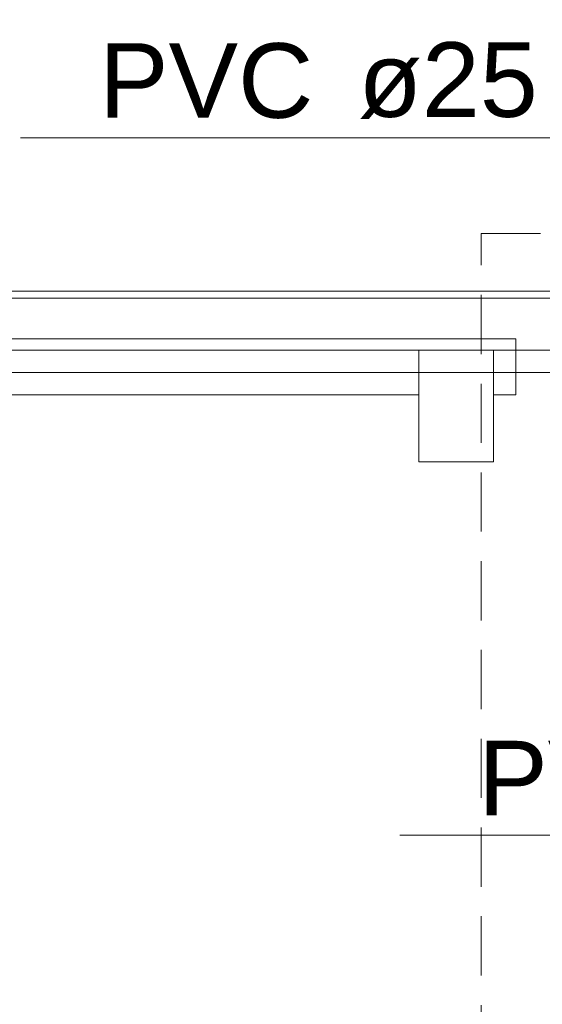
# Model space of a CAD drawing. Header units: millimetres. Extents: x 2 to 902, y -447 to 199.
# Tile 872 of 1056: x 40.77 to 43.57, y 184.68 to 189.96. Entities that reach past the tile are written whole.
import ezdxf

# ---------------------------------------------------------------- set-up
doc = ezdxf.new("R2010")
doc.units = ezdxf.units.MM
doc.header["$MEASUREMENT"] = 0
doc.linetypes.add('HIDDEN2', pattern=[0.47625, 0.3175, -0.15875])
doc.linetypes.add('NULL', pattern=[0])
for name, color, linetype, lineweight in [('AF-Textos conduto', 7, 'Continuous', 9), ('DI-Detalhes', 1, 'HIDDEN2', 9), ('IFC-Laje-Contorno', 134, 'Continuous', 5), ('IFC-Parede-Contorno', 42, 'Continuous', 5), ('IFC-Pilar-Contorno', 83, 'Continuous', 5), ('IFC-Viga-Contorno', 66, 'Continuous', 5)]:
    doc.layers.add(name, color=color, linetype=linetype, lineweight=lineweight)
doc.styles.add('Arial', font='arial.ttf')

msp = doc.modelspace()

# ---------------------------------------------------------------- linework, layer by layer
at = {"layer": 'AF-Textos conduto'}
for points in [[(45.1644, 188.1253), (43.9644, 189.3253), (40.7722, 189.3253)], [(47.7548, 186.7829), (45.9972, 185.5829), (42.805, 185.5829)]]:
    msp.add_lwpolyline(points, dxfattribs=at)
at = {"layer": 'DI-Detalhes'}
msp.add_lwpolyline([(43.2408, 188.8119), (48.132, 188.8119), (48.132, 180.5447), (43.2408, 180.5447), (43.2408, 188.8119)], dxfattribs=at)
at = {"layer": 'IFC-Laje-Contorno', "color": 7, "lineweight": 5}
for p, q in [((29.8871, 188.5014), (45.4266, 188.5014)), ((29.8871, 188.5014), (45.4266, 188.5014)), ((39.4871, 188.1862), (42.9061, 188.1862)), ((43.3061, 188.1862), (44.0951, 188.1862))]:
    msp.add_line(p, q, dxfattribs=at)
at = {"layer": 'IFC-Parede-Contorno', "color": 7, "lineweight": 5}
for p, q in [((38.4438, 188.4652), (46.1501, 188.4652)), ((38.4438, 188.0652), (46.2147, 188.0652))]:
    msp.add_line(p, q, dxfattribs=at)
at = {"layer": 'IFC-Pilar-Contorno', "color": 7, "lineweight": 5}
for p, q in [((42.9061, 187.8104), (42.9061, 188.1862)), ((42.9061, 188.1862), (42.9574, 188.1862)), ((42.9061, 188.1862), (43.1566, 188.1862)), ((42.9061, 188.1093), (42.9061, 188.1862)), ((42.9574, 188.1862), (43.0556, 188.1862)), ((43.0556, 188.1862), (43.3061, 188.1862)), ((43.1566, 188.1862), (43.2548, 188.1862)), ((43.2548, 188.1862), (43.3061, 188.1862)), ((43.3061, 188.0389), (43.3061, 188.1862)), ((43.3061, 187.8104), (43.3061, 188.1862)), ((42.9061, 187.962), (42.9061, 188.1093)), ((43.3061, 187.962), (43.3061, 188.0389)), ((42.9061, 187.5862), (42.9061, 187.962)), ((43.3061, 187.5862), (43.3061, 187.962)), ((42.9061, 187.6631), (42.9061, 187.8104)), ((43.3061, 187.7335), (43.3061, 187.8104)), ((43.3061, 187.5862), (43.3061, 187.7335)), ((42.9061, 187.5862), (42.9061, 187.6631)), ((42.9061, 187.5862), (43.1566, 187.5862)), ((42.9061, 187.5862), (43.0043, 187.5862)), ((43.0043, 187.5862), (43.0556, 187.5862)), ((43.0556, 187.5862), (43.3061, 187.5862)), ((43.1566, 187.5862), (43.2548, 187.5862)), ((43.2548, 187.5862), (43.3061, 187.5862))]:
    msp.add_line(p, q, dxfattribs=at)
at = {"layer": 'IFC-Viga-Contorno', "color": 7, "lineweight": 5}
for p, q in [((36.3061, 188.2461), (43.4261, 188.2461)), ((43.4261, 187.9461), (43.4261, 188.2461)), ((43.3061, 187.9461), (43.3061, 188.1862)), ((43.4261, 187.9461), (43.4261, 188.0652)), ((39.4871, 187.9461), (42.9061, 187.9461)), ((39.6271, 187.9461), (42.9061, 187.9461)), ((43.3061, 187.9461), (43.4261, 187.9461)), ((43.3061, 187.9461), (43.4261, 187.9461))]:
    msp.add_line(p, q, dxfattribs=at)

# ---------------------------------------------------------------- texts
at = {"layer": 'AF-Textos conduto', "linetype": 'NULL', "char_height": 0.4, "attachment_point": 7, "line_spacing_factor": 0.6, "style": 'Arial'}
for s, insert, width in [('PVC', (41.1922, 189.4266), 2.29878), ('ø25', (42.5816, 189.4266), 1.92561), ('PVC', (43.225, 185.6842), 2.29878)]:
    msp.add_mtext(s, dxfattribs=dict(at, insert=insert, width=width))

doc.saveas('drawing.dxf')
